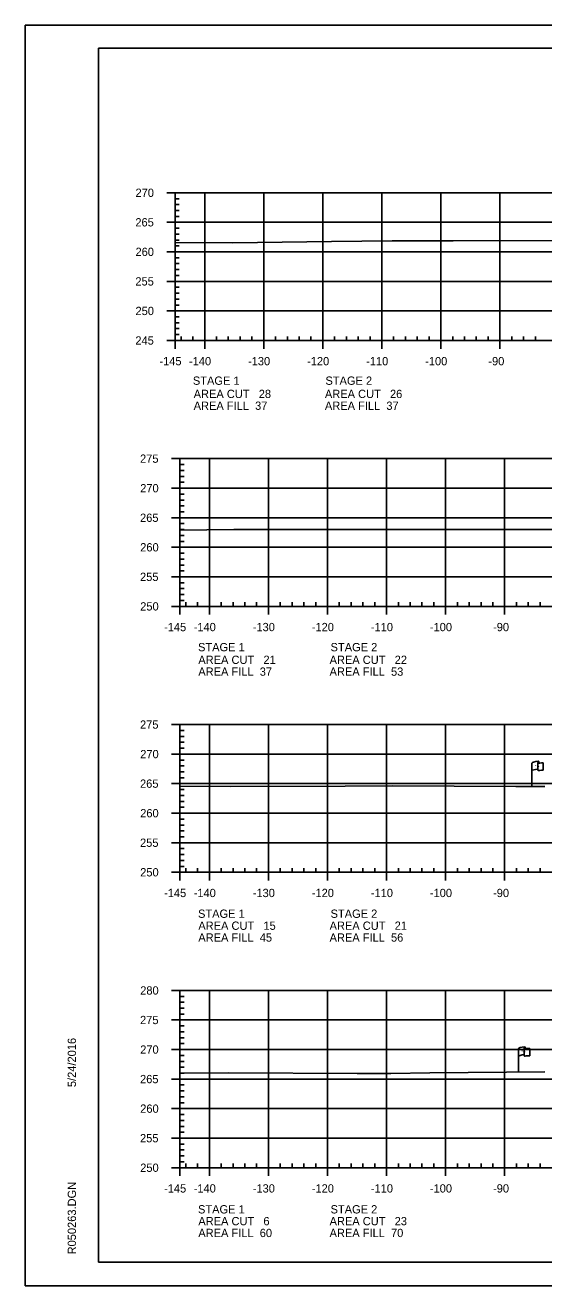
# Model space of a CAD drawing. Extents: x 1365647 to 1367999, y 387113 to 400173.
# Drawn here: x 1365723.7 to 1365811.5, y 389079.4 to 389292.8 of the extents above; entities that cross this region are included whole.
import ezdxf

# ---------------------------------------------------------------- set-up
doc = ezdxf.new("R2010")
doc.units = 0
for name, color, linetype in [('E_Existing ROW', 7, 'Continuous'), ('R_Axis', 7, 'Continuous'), ('R_Axis Annot', 7, 'Continuous'), ('R_Border', 7, 'Continuous'), ('R_Exist Surface', 7, 'Continuous'), ('R_Grid', 7, 'Continuous'), ('R_No Plot', 7, 'Continuous')]:
    doc.layers.add(name, color=color, linetype=linetype)

msp = doc.modelspace()

# ---------------------------------------------------------------- linework, layer by layer
at = {"layer": 'E_Existing ROW'}
for p, q in [((1365809.51, 389163.93), (1365809.51, 389167.88)), ((1365810.51, 389167.97), (1365810.51, 389167.96)), ((1365810.51, 389167.96), (1365810.51, 389166.73)), ((1365810.68, 389168.13), (1365810.68, 389167.89)), ((1365811.44, 389167.94), (1365811.44, 389166.7)), ((1365807.22, 389115.6), (1365807.22, 389119.55)), ((1365808.22, 389119.64), (1365808.22, 389119.63)), ((1365808.22, 389119.63), (1365808.22, 389118.4)), ((1365808.38, 389119.8), (1365808.38, 389119.56)), ((1365809.15, 389119.61), (1365809.15, 389118.37))]:
    msp.add_line(p, q, dxfattribs=at)
for centre, radius, start, end in [((1365810.59, 389167.97), 0.078, 88.6458, 274.2828), ((1365810.59, 389166.73), 0.0783, 180, 273.9564), ((1365810.6, 389168.13), 0.0783, 263.0712, 93.9564), ((1365808.29, 389119.65), 0.078, 88.6458, 274.2828), ((1365808.3, 389119.8), 0.0783, 263.0712, 93.9564), ((1365808.29, 389118.4), 0.0783, 180, 273.9564)]:
    msp.add_arc(centre, radius, start, end, dxfattribs=at)
for centre, major_axis, ratio, start_param, end_param in [((1365811.09, 389167.92), (-1.58, -0.04), 0.19887, 5.030368, 6.283185), ((1365811.09, 389166.6), (-1.58, -0.04), 0.19887, 5.083035, 6.194897), ((1365811.8, 389168.04), (-1.23, -0.13), 0.052933, 0.159456, 1.268315), ((1365811.8, 389166.8), (-1.23, -0.13), 0.052933, 0.159456, 1.268315), ((1365808.8, 389119.59), (-1.58, -0.04), 0.19887, 5.030368, 6.283185), ((1365809.51, 389119.71), (-1.23, -0.13), 0.052933, 0.159456, 1.268315), ((1365808.8, 389118.28), (-1.58, -0.04), 0.19887, 5.083035, 6.194897), ((1365809.51, 389118.47), (-1.23, -0.13), 0.052933, 0.159456, 1.268315)]:
    msp.add_ellipse(centre, major_axis=major_axis, ratio=ratio, start_param=start_param, end_param=end_param, dxfattribs=at)
at = {"layer": 'R_Axis'}
for p, q in [((1365747.69, 389264.42), (1365749.09, 389264.42)), ((1365749.09, 389239.42), (1365749.09, 389264.42)), ((1365749.09, 389263.42), (1365749.79, 389263.42)), ((1365749.09, 389262.42), (1365749.79, 389262.42)), ((1365749.09, 389261.42), (1365749.79, 389261.42)), ((1365749.09, 389260.42), (1365749.79, 389260.42)), ((1365747.69, 389259.42), (1365749.09, 389259.42)), ((1365749.09, 389258.42), (1365749.79, 389258.42)), ((1365749.09, 389257.42), (1365749.79, 389257.42)), ((1365749.09, 389256.42), (1365749.79, 389256.42)), ((1365747.69, 389254.42), (1365749.09, 389254.42)), ((1365749.09, 389255.42), (1365749.79, 389255.42)), ((1365749.09, 389253.42), (1365749.79, 389253.42)), ((1365749.09, 389252.42), (1365749.79, 389252.42)), ((1365747.69, 389249.42), (1365749.09, 389249.42)), ((1365749.09, 389251.42), (1365749.79, 389251.42)), ((1365749.09, 389250.42), (1365749.79, 389250.42)), ((1365749.09, 389248.42), (1365749.79, 389248.42)), ((1365749.09, 389247.42), (1365749.79, 389247.42)), ((1365749.09, 389246.42), (1365749.79, 389246.42)), ((1365749.09, 389245.42), (1365749.79, 389245.42)), ((1365747.69, 389244.42), (1365749.09, 389244.42)), ((1365749.09, 389243.42), (1365749.79, 389243.42)), ((1365749.09, 389242.42), (1365749.79, 389242.42)), ((1365749.09, 389241.42), (1365749.79, 389241.42)), ((1365747.69, 389239.42), (1365749.09, 389239.42)), ((1365749.09, 389240.42), (1365749.79, 389240.42)), ((1365749.09, 389239.42), (1365749.09, 389240.12)), ((1365749.09, 389239.42), (1366039.09, 389239.42)), ((1365749.09, 389238.02), (1365749.09, 389239.42)), ((1365750.09, 389239.42), (1365750.09, 389240.12)), ((1365752.09, 389239.42), (1365752.09, 389240.12)), ((1365754.09, 389238.02), (1365754.09, 389239.42)), ((1365756.09, 389239.42), (1365756.09, 389240.12)), ((1365758.09, 389239.42), (1365758.09, 389240.12)), ((1365760.09, 389239.42), (1365760.09, 389240.12)), ((1365762.09, 389239.42), (1365762.09, 389240.12)), ((1365764.09, 389238.02), (1365764.09, 389239.42)), ((1365766.09, 389239.42), (1365766.09, 389240.12)), ((1365768.09, 389239.42), (1365768.09, 389240.12)), ((1365770.09, 389239.42), (1365770.09, 389240.12)), ((1365772.09, 389239.42), (1365772.09, 389240.12)), ((1365774.09, 389238.02), (1365774.09, 389239.42)), ((1365776.09, 389239.42), (1365776.09, 389240.12)), ((1365778.09, 389239.42), (1365778.09, 389240.12)), ((1365780.09, 389239.42), (1365780.09, 389240.12)), ((1365782.09, 389239.42), (1365782.09, 389240.12)), ((1365784.09, 389238.02), (1365784.09, 389239.42)), ((1365786.09, 389239.42), (1365786.09, 389240.12)), ((1365788.09, 389239.42), (1365788.09, 389240.12)), ((1365790.09, 389239.42), (1365790.09, 389240.12)), ((1365792.09, 389239.42), (1365792.09, 389240.12)), ((1365794.09, 389238.02), (1365794.09, 389239.42)), ((1365796.09, 389239.42), (1365796.09, 389240.12)), ((1365798.09, 389239.42), (1365798.09, 389240.12)), ((1365800.09, 389239.42), (1365800.09, 389240.12)), ((1365802.09, 389239.42), (1365802.09, 389240.12)), ((1365804.09, 389238.02), (1365804.09, 389239.42)), ((1365806.09, 389239.42), (1365806.09, 389240.12)), ((1365808.09, 389239.42), (1365808.09, 389240.12)), ((1365810.09, 389239.42), (1365810.09, 389240.12)), ((1365748.49, 389219.42), (1365749.89, 389219.42)), ((1365749.89, 389194.42), (1365749.89, 389219.42)), ((1365749.89, 389218.42), (1365750.59, 389218.42)), ((1365749.89, 389217.42), (1365750.59, 389217.42)), ((1365749.89, 389216.42), (1365750.59, 389216.42)), ((1365749.89, 389215.42), (1365750.59, 389215.42)), ((1365748.49, 389214.42), (1365749.89, 389214.42)), ((1365749.89, 389213.42), (1365750.59, 389213.42)), ((1365749.89, 389212.42), (1365750.59, 389212.42)), ((1365749.89, 389211.42), (1365750.59, 389211.42)), ((1365748.49, 389209.42), (1365749.89, 389209.42)), ((1365749.89, 389210.42), (1365750.59, 389210.42)), ((1365749.89, 389208.42), (1365750.59, 389208.42)), ((1365749.89, 389207.42), (1365750.59, 389207.42)), ((1365749.89, 389206.42), (1365750.59, 389206.42)), ((1365749.89, 389205.42), (1365750.59, 389205.42)), ((1365748.49, 389204.42), (1365749.89, 389204.42)), ((1365749.89, 389203.42), (1365750.59, 389203.42)), ((1365749.89, 389202.42), (1365750.59, 389202.42)), ((1365749.89, 389201.42), (1365750.59, 389201.42)), ((1365749.89, 389200.42), (1365750.59, 389200.42)), ((1365748.49, 389199.42), (1365749.89, 389199.42)), ((1365749.89, 389198.42), (1365750.59, 389198.42)), ((1365749.89, 389197.42), (1365750.59, 389197.42)), ((1365749.89, 389196.42), (1365750.59, 389196.42)), ((1365748.49, 389194.42), (1365749.89, 389194.42)), ((1365749.89, 389195.42), (1365750.59, 389195.42)), ((1365749.89, 389194.42), (1365749.89, 389195.12)), ((1365749.89, 389194.42), (1366039.89, 389194.42)), ((1365749.89, 389193.02), (1365749.89, 389194.42)), ((1365750.89, 389194.42), (1365750.89, 389195.12)), ((1365752.89, 389194.42), (1365752.89, 389195.12)), ((1365754.89, 389193.02), (1365754.89, 389194.42)), ((1365756.89, 389194.42), (1365756.89, 389195.12)), ((1365758.89, 389194.42), (1365758.89, 389195.12)), ((1365760.89, 389194.42), (1365760.89, 389195.12)), ((1365762.89, 389194.42), (1365762.89, 389195.12)), ((1365764.89, 389193.02), (1365764.89, 389194.42)), ((1365766.89, 389194.42), (1365766.89, 389195.12)), ((1365768.89, 389194.42), (1365768.89, 389195.12)), ((1365770.89, 389194.42), (1365770.89, 389195.12)), ((1365772.89, 389194.42), (1365772.89, 389195.12)), ((1365774.89, 389193.02), (1365774.89, 389194.42)), ((1365776.89, 389194.42), (1365776.89, 389195.12)), ((1365778.89, 389194.42), (1365778.89, 389195.12)), ((1365780.89, 389194.42), (1365780.89, 389195.12)), ((1365782.89, 389194.42), (1365782.89, 389195.12)), ((1365784.89, 389193.02), (1365784.89, 389194.42)), ((1365786.89, 389194.42), (1365786.89, 389195.12)), ((1365788.89, 389194.42), (1365788.89, 389195.12)), ((1365790.89, 389194.42), (1365790.89, 389195.12)), ((1365792.89, 389194.42), (1365792.89, 389195.12)), ((1365794.89, 389193.02), (1365794.89, 389194.42)), ((1365796.89, 389194.42), (1365796.89, 389195.12)), ((1365798.89, 389194.42), (1365798.89, 389195.12)), ((1365800.89, 389194.42), (1365800.89, 389195.12)), ((1365802.89, 389194.42), (1365802.89, 389195.12)), ((1365804.89, 389193.02), (1365804.89, 389194.42)), ((1365806.89, 389194.42), (1365806.89, 389195.12)), ((1365808.89, 389194.42), (1365808.89, 389195.12)), ((1365810.89, 389194.42), (1365810.89, 389195.12)), ((1365748.49, 389174.42), (1365749.89, 389174.42)), ((1365749.89, 389149.42), (1365749.89, 389174.42)), ((1365749.89, 389173.42), (1365750.59, 389173.42)), ((1365749.89, 389172.42), (1365750.59, 389172.42)), ((1365749.89, 389171.42), (1365750.59, 389171.42)), ((1365748.49, 389169.42), (1365749.89, 389169.42)), ((1365749.89, 389170.42), (1365750.59, 389170.42)), ((1365749.89, 389168.42), (1365750.59, 389168.42)), ((1365749.89, 389167.42), (1365750.59, 389167.42)), ((1365749.89, 389166.42), (1365750.59, 389166.42)), ((1365748.49, 389164.42), (1365749.89, 389164.42)), ((1365749.89, 389165.42), (1365750.59, 389165.42)), ((1365749.89, 389163.42), (1365750.59, 389163.42)), ((1365749.89, 389162.42), (1365750.59, 389162.42)), ((1365749.89, 389161.42), (1365750.59, 389161.42)), ((1365749.89, 389160.42), (1365750.59, 389160.42)), ((1365748.49, 389159.42), (1365749.89, 389159.42)), ((1365749.89, 389158.42), (1365750.59, 389158.42)), ((1365749.89, 389157.42), (1365750.59, 389157.42)), ((1365749.89, 389156.42), (1365750.59, 389156.42)), ((1365748.49, 389154.42), (1365749.89, 389154.42)), ((1365749.89, 389155.42), (1365750.59, 389155.42)), ((1365749.89, 389153.42), (1365750.59, 389153.42)), ((1365749.89, 389152.42), (1365750.59, 389152.42)), ((1365749.89, 389151.42), (1365750.59, 389151.42)), ((1365748.49, 389149.42), (1365749.89, 389149.42)), ((1365749.89, 389150.42), (1365750.59, 389150.42)), ((1365749.89, 389149.42), (1365749.89, 389150.12)), ((1365749.89, 389149.42), (1366039.89, 389149.42)), ((1365749.89, 389148.02), (1365749.89, 389149.42)), ((1365750.89, 389149.42), (1365750.89, 389150.12)), ((1365752.89, 389149.42), (1365752.89, 389150.12)), ((1365754.89, 389148.02), (1365754.89, 389149.42)), ((1365756.89, 389149.42), (1365756.89, 389150.12)), ((1365758.89, 389149.42), (1365758.89, 389150.12)), ((1365760.89, 389149.42), (1365760.89, 389150.12)), ((1365762.89, 389149.42), (1365762.89, 389150.12)), ((1365764.89, 389148.02), (1365764.89, 389149.42)), ((1365766.89, 389149.42), (1365766.89, 389150.12)), ((1365768.89, 389149.42), (1365768.89, 389150.12)), ((1365770.89, 389149.42), (1365770.89, 389150.12)), ((1365772.89, 389149.42), (1365772.89, 389150.12)), ((1365774.89, 389148.02), (1365774.89, 389149.42)), ((1365776.89, 389149.42), (1365776.89, 389150.12)), ((1365778.89, 389149.42), (1365778.89, 389150.12)), ((1365780.89, 389149.42), (1365780.89, 389150.12)), ((1365782.89, 389149.42), (1365782.89, 389150.12)), ((1365784.89, 389148.02), (1365784.89, 389149.42)), ((1365786.89, 389149.42), (1365786.89, 389150.12)), ((1365788.89, 389149.42), (1365788.89, 389150.12)), ((1365790.89, 389149.42), (1365790.89, 389150.12)), ((1365792.89, 389149.42), (1365792.89, 389150.12)), ((1365794.89, 389148.02), (1365794.89, 389149.42)), ((1365796.89, 389149.42), (1365796.89, 389150.12)), ((1365798.89, 389149.42), (1365798.89, 389150.12)), ((1365800.89, 389149.42), (1365800.89, 389150.12)), ((1365802.89, 389149.42), (1365802.89, 389150.12)), ((1365804.89, 389148.02), (1365804.89, 389149.42)), ((1365806.89, 389149.42), (1365806.89, 389150.12)), ((1365808.89, 389149.42), (1365808.89, 389150.12)), ((1365810.89, 389149.42), (1365810.89, 389150.12)), ((1365748.49, 389129.42), (1365749.89, 389129.42)), ((1365749.89, 389099.42), (1365749.89, 389129.42)), ((1365749.89, 389128.42), (1365750.59, 389128.42)), ((1365749.89, 389127.42), (1365750.59, 389127.42)), ((1365749.89, 389126.42), (1365750.59, 389126.42)), ((1365748.49, 389124.42), (1365749.89, 389124.42)), ((1365749.89, 389125.42), (1365750.59, 389125.42)), ((1365749.89, 389123.42), (1365750.59, 389123.42)), ((1365749.89, 389122.42), (1365750.59, 389122.42)), ((1365749.89, 389121.42), (1365750.59, 389121.42)), ((1365748.49, 389119.42), (1365749.89, 389119.42)), ((1365749.89, 389120.42), (1365750.59, 389120.42)), ((1365749.89, 389118.42), (1365750.59, 389118.42)), ((1365749.89, 389117.42), (1365750.59, 389117.42)), ((1365749.89, 389116.42), (1365750.59, 389116.42)), ((1365749.89, 389115.42), (1365750.59, 389115.42)), ((1365748.49, 389114.42), (1365749.89, 389114.42)), ((1365749.89, 389113.42), (1365750.59, 389113.42)), ((1365749.89, 389112.42), (1365750.59, 389112.42)), ((1365749.89, 389111.42), (1365750.59, 389111.42)), ((1365748.49, 389109.42), (1365749.89, 389109.42)), ((1365749.89, 389110.42), (1365750.59, 389110.42)), ((1365749.89, 389108.42), (1365750.59, 389108.42)), ((1365749.89, 389107.42), (1365750.59, 389107.42)), ((1365748.49, 389104.42), (1365749.89, 389104.42)), ((1365749.89, 389106.42), (1365750.59, 389106.42)), ((1365749.89, 389105.42), (1365750.59, 389105.42)), ((1365749.89, 389103.42), (1365750.59, 389103.42)), ((1365749.89, 389102.42), (1365750.59, 389102.42)), ((1365749.89, 389101.42), (1365750.59, 389101.42)), ((1365749.89, 389100.42), (1365750.59, 389100.42)), ((1365749.89, 389099.42), (1365749.89, 389100.12)), ((1365750.89, 389099.42), (1365750.89, 389100.12)), ((1365752.89, 389099.42), (1365752.89, 389100.12)), ((1365756.89, 389099.42), (1365756.89, 389100.12)), ((1365758.89, 389099.42), (1365758.89, 389100.12)), ((1365760.89, 389099.42), (1365760.89, 389100.12)), ((1365762.89, 389099.42), (1365762.89, 389100.12)), ((1365766.89, 389099.42), (1365766.89, 389100.12)), ((1365768.89, 389099.42), (1365768.89, 389100.12)), ((1365770.89, 389099.42), (1365770.89, 389100.12)), ((1365772.89, 389099.42), (1365772.89, 389100.12)), ((1365776.89, 389099.42), (1365776.89, 389100.12)), ((1365778.89, 389099.42), (1365778.89, 389100.12)), ((1365780.89, 389099.42), (1365780.89, 389100.12)), ((1365782.89, 389099.42), (1365782.89, 389100.12)), ((1365786.89, 389099.42), (1365786.89, 389100.12)), ((1365788.89, 389099.42), (1365788.89, 389100.12)), ((1365790.89, 389099.42), (1365790.89, 389100.12)), ((1365792.89, 389099.42), (1365792.89, 389100.12)), ((1365796.89, 389099.42), (1365796.89, 389100.12)), ((1365798.89, 389099.42), (1365798.89, 389100.12)), ((1365800.89, 389099.42), (1365800.89, 389100.12)), ((1365802.89, 389099.42), (1365802.89, 389100.12)), ((1365806.89, 389099.42), (1365806.89, 389100.12)), ((1365808.89, 389099.42), (1365808.89, 389100.12)), ((1365810.89, 389099.42), (1365810.89, 389100.12)), ((1365748.49, 389099.42), (1365749.89, 389099.42)), ((1365749.89, 389099.42), (1366039.89, 389099.42)), ((1365749.89, 389098.02), (1365749.89, 389099.42)), ((1365754.89, 389098.02), (1365754.89, 389099.42)), ((1365764.89, 389098.02), (1365764.89, 389099.42)), ((1365774.89, 389098.02), (1365774.89, 389099.42)), ((1365784.89, 389098.02), (1365784.89, 389099.42)), ((1365794.89, 389098.02), (1365794.89, 389099.42)), ((1365804.89, 389098.02), (1365804.89, 389099.42))]:
    msp.add_line(p, q, dxfattribs=at)
at = {"layer": 'R_Border'}
for p, q in [((1365736.09, 389288.88), (1366052.27, 389288.88)), ((1365736.09, 389083.42), (1365736.09, 389288.88)), ((1365736.09, 389083.42), (1365736.09, 389083.42)), ((1366052.27, 389083.42), (1365736.09, 389083.42))]:
    msp.add_line(p, q, dxfattribs=at)
at = {"layer": 'R_Exist Surface'}
for points in [[(1365749.09, 389256.03), (1365758.86, 389255.97), (1365775.58, 389256.15), (1365785.82, 389256.29), (1365796.17, 389256.29), (1365813.59, 389256.32)], [(1365749.89, 389207.33), (1365759.04, 389207.41), (1365767.22, 389207.42), (1365786.59, 389207.43), (1365802.19, 389207.44), (1365813.69, 389207.43)], [(1365749.89, 389163.98), (1365758.5, 389163.94), (1365777.9, 389164.01), (1365785.92, 389164.04), (1365806.8, 389163.94), (1365811.68, 389163.92)], [(1365749.89, 389115.41), (1365758.18, 389115.45), (1365779.9, 389115.39), (1365785.64, 389115.37), (1365792.24, 389115.46), (1365811.72, 389115.64)]]:
    msp.add_lwpolyline(points, dxfattribs=at)
at = {"layer": 'R_Grid'}
for p, q in [((1365749.09, 389264.42), (1366039.09, 389264.42)), ((1365749.09, 389239.42), (1365749.09, 389264.42)), ((1365754.09, 389239.42), (1365754.09, 389264.42)), ((1365764.09, 389239.42), (1365764.09, 389264.42)), ((1365774.09, 389239.42), (1365774.09, 389264.42)), ((1365784.09, 389239.42), (1365784.09, 389264.42)), ((1365794.09, 389239.42), (1365794.09, 389264.42)), ((1365804.09, 389239.42), (1365804.09, 389264.42)), ((1365749.09, 389259.42), (1366039.09, 389259.42)), ((1365749.09, 389254.42), (1366039.09, 389254.42)), ((1365749.09, 389249.42), (1366039.09, 389249.42)), ((1365749.09, 389244.42), (1366039.09, 389244.42)), ((1365749.09, 389239.42), (1366039.09, 389239.42)), ((1365749.89, 389219.42), (1366039.89, 389219.42)), ((1365749.89, 389194.42), (1365749.89, 389219.42)), ((1365754.89, 389194.42), (1365754.89, 389219.42)), ((1365764.89, 389194.42), (1365764.89, 389219.42)), ((1365774.89, 389194.42), (1365774.89, 389219.42)), ((1365784.89, 389194.42), (1365784.89, 389219.42)), ((1365794.89, 389194.42), (1365794.89, 389219.42)), ((1365804.89, 389194.42), (1365804.89, 389219.42)), ((1365749.89, 389214.42), (1366039.89, 389214.42)), ((1365749.89, 389209.42), (1366039.89, 389209.42)), ((1365749.89, 389204.42), (1366039.89, 389204.42)), ((1365749.89, 389199.42), (1366039.89, 389199.42)), ((1365749.89, 389194.42), (1366039.89, 389194.42)), ((1365749.89, 389174.42), (1366039.89, 389174.42)), ((1365749.89, 389149.42), (1365749.89, 389174.42)), ((1365754.89, 389149.42), (1365754.89, 389174.42)), ((1365764.89, 389149.42), (1365764.89, 389174.42)), ((1365774.89, 389149.42), (1365774.89, 389174.42)), ((1365784.89, 389149.42), (1365784.89, 389174.42)), ((1365794.89, 389149.42), (1365794.89, 389174.42)), ((1365804.89, 389149.42), (1365804.89, 389174.42)), ((1365749.89, 389169.42), (1366039.89, 389169.42)), ((1365749.89, 389164.42), (1366039.89, 389164.42)), ((1365749.89, 389159.42), (1366039.89, 389159.42)), ((1365749.89, 389154.42), (1366039.89, 389154.42)), ((1365749.89, 389149.42), (1366039.89, 389149.42)), ((1365749.89, 389129.42), (1366039.89, 389129.42)), ((1365749.89, 389099.42), (1365749.89, 389129.42)), ((1365754.89, 389099.42), (1365754.89, 389129.42)), ((1365764.89, 389099.42), (1365764.89, 389129.42)), ((1365774.89, 389099.42), (1365774.89, 389129.42)), ((1365784.89, 389099.42), (1365784.89, 389129.42)), ((1365794.89, 389099.42), (1365794.89, 389129.42)), ((1365804.89, 389099.42), (1365804.89, 389129.42)), ((1365749.89, 389124.42), (1366039.89, 389124.42)), ((1365749.89, 389119.42), (1366039.89, 389119.42)), ((1365749.89, 389114.42), (1366039.89, 389114.42)), ((1365749.89, 389109.42), (1366039.89, 389109.42)), ((1365749.89, 389104.42), (1366039.89, 389104.42)), ((1365749.89, 389099.42), (1366039.89, 389099.42))]:
    msp.add_line(p, q, dxfattribs=at)
at = {"layer": 'R_No Plot'}
for p, q in [((1365723.69, 389292.78), (1366057.03, 389292.78)), ((1365723.69, 389079.44), (1366057.03, 389079.44))]:
    msp.add_line(p, q, dxfattribs=at)
msp.add_lwpolyline([(1365723.69, 389292.78), (1366057.03, 389292.78), (1366057.03, 389079.44), (1365723.69, 389079.44)], close=True, dxfattribs=at)

# ---------------------------------------------------------------- texts
at = {"layer": 'E_Existing ROW'}
for s, height, rotation, p in [('R ', 0.2, 9.9884, (1365810.03, 389167.38)), (' O', 0.2, 9.9884, (1365810.18, 389167.42)), ('W', 0.2, 351.1788, (1365810.51, 389167.26)), ('DWB 11-9-07', 0.001, 90, (1365810.68, 389167.89)), ('DWB 11-9-07', 0.001, 5.0717, (1365811.43, 389166.69)), ('DWB 11-9-07', 0.001, 90, (1365809.51, 389163.93)), ('R ', 0.2, 9.9884, (1365807.74, 389119.05)), (' O', 0.2, 9.9884, (1365807.88, 389119.1)), ('DWB 11-9-07', 0.001, 90, (1365808.38, 389119.56)), ('W', 0.2, 351.1788, (1365808.21, 389118.93)), ('DWB 11-9-07', 0.001, 5.0717, (1365809.14, 389118.37)), ('DWB 11-9-07', 0.001, 90, (1365807.22, 389115.6))]:
    msp.add_text(s, height=height, rotation=rotation, dxfattribs=at).set_placement(p)
at = {"layer": 'R_Axis Annot'}
for s, p in [('270', (1365742.37, 389263.72)), ('265', (1365742.35, 389258.72)), ('260', (1365742.37, 389253.72)), ('255', (1365742.35, 389248.72)), ('250', (1365742.37, 389243.72)), ('245', (1365742.35, 389238.72)), ('-145', (1365746.42, 389235.22)), ('-140', (1365751.43, 389235.22)), ('-130', (1365761.43, 389235.22)), ('-120', (1365771.43, 389235.22)), ('-110', (1365781.43, 389235.22)), ('-100', (1365791.43, 389235.22)), ('-90', (1365802.13, 389235.22)), ('STAGE 1', (1365752.09, 389231.92)), ('STAGE 2', (1365774.54, 389231.92)), ('AREA CUT   28', (1365752.22, 389229.68)), ('AREA CUT   26', (1365774.45, 389229.68)), ('AREA FILL  37', (1365752.22, 389227.68)), ('AREA FILL  37', (1365774.45, 389227.68)), ('275', (1365743.14, 389218.72)), ('270', (1365743.17, 389213.72)), ('265', (1365743.14, 389208.72)), ('260', (1365743.17, 389203.72)), ('255', (1365743.14, 389198.72)), ('250', (1365743.17, 389193.72)), ('-145', (1365747.21, 389190.22)), ('-140', (1365752.23, 389190.22)), ('-130', (1365762.23, 389190.22)), ('-120', (1365772.23, 389190.22)), ('-110', (1365782.23, 389190.22)), ('-100', (1365792.23, 389190.22)), ('-90', (1365802.93, 389190.22)), ('STAGE 1', (1365752.96, 389186.82)), ('STAGE 2', (1365775.41, 389186.82)), ('AREA CUT   21', (1365753.01, 389184.68)), ('AREA CUT   22', (1365775.24, 389184.68)), ('AREA FILL  37', (1365753.01, 389182.68)), ('AREA FILL  53', (1365775.24, 389182.68)), ('275', (1365743.14, 389173.72)), ('270', (1365743.17, 389168.72)), ('265', (1365743.14, 389163.72)), ('260', (1365743.17, 389158.72)), ('255', (1365743.14, 389153.72)), ('250', (1365743.17, 389148.72)), ('-145', (1365747.21, 389145.22)), ('-140', (1365752.23, 389145.22)), ('-130', (1365762.23, 389145.22)), ('-120', (1365772.23, 389145.22)), ('-110', (1365782.23, 389145.22)), ('-100', (1365792.23, 389145.22)), ('-90', (1365802.93, 389145.22)), ('STAGE 1', (1365752.96, 389141.71)), ('STAGE 2', (1365775.41, 389141.71)), ('AREA CUT   15', (1365753.01, 389139.68)), ('AREA CUT   21', (1365775.24, 389139.68)), ('AREA FILL  45', (1365753.01, 389137.68)), ('AREA FILL  56', (1365775.24, 389137.68)), ('280', (1365743.17, 389128.72)), ('275', (1365743.14, 389123.72)), ('270', (1365743.17, 389118.72)), ('265', (1365743.14, 389113.72)), ('260', (1365743.17, 389108.72)), ('255', (1365743.14, 389103.72)), ('250', (1365743.17, 389098.72)), ('-145', (1365747.21, 389095.22)), ('-140', (1365752.23, 389095.22)), ('-130', (1365762.23, 389095.22)), ('-120', (1365772.23, 389095.22)), ('-110', (1365782.23, 389095.22)), ('-100', (1365792.23, 389095.22)), ('-90', (1365802.93, 389095.22)), ('STAGE 1', (1365752.96, 389091.68)), ('STAGE 2', (1365775.41, 389091.68)), ('AREA CUT   6', (1365753.01, 389089.68)), ('AREA CUT   23', (1365775.24, 389089.68)), ('AREA FILL  60', (1365753.01, 389087.68)), ('AREA FILL  70', (1365775.24, 389087.68))]:
    msp.add_text(s, height=1.4, dxfattribs=at).set_placement(p)
at = {"layer": 'R_Border'}
for s, p in [('5/24/2016', (1365732.29, 389113.06)), ('R050263.DGN', (1365732.29, 389084.75))]:
    msp.add_text(s, height=1.4, rotation=90, dxfattribs=at).set_placement(p)

doc.saveas('drawing.dxf')
